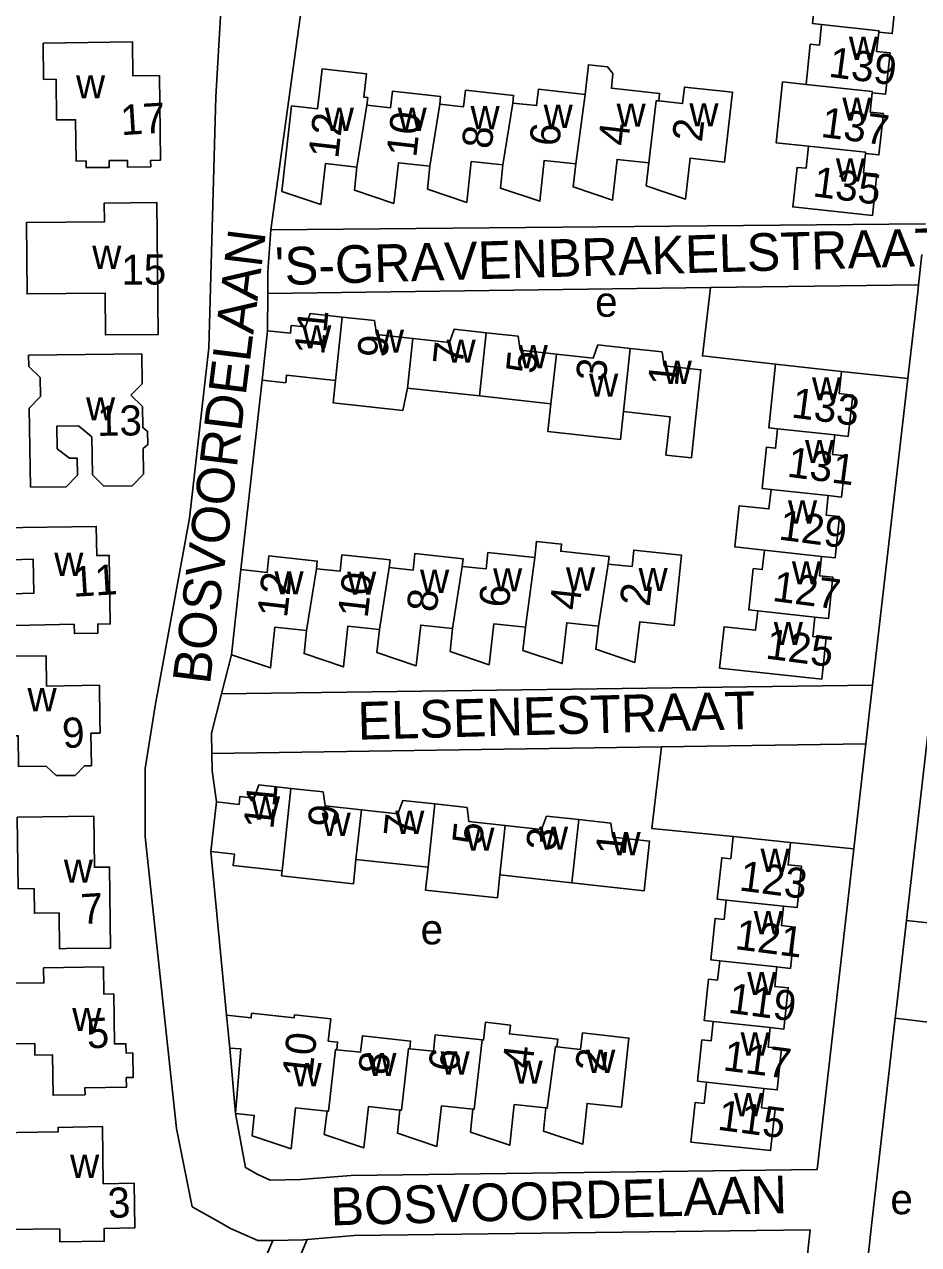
# Model space of a CAD drawing. Extents: x 159675 to 162108, y 386471 to 388472.
# Drawn here: x 161907.9 to 162026.5, y 387776.7 to 387938.6 of the extents above; entities that cross this region are included whole.
import ezdxf

# ---------------------------------------------------------------- set-up
doc = ezdxf.new("R2010")
doc.units = 0
for name, color, linetype in [('BLT_Basislijn', 7, 'Continuous'), ('BLT_Bebouwing', 7, 'Continuous'), ('BLT_Centroide', 7, 'Continuous'), ('BLT_Huisnummer', 7, 'Continuous'), ('BLT_Huisnummer_ tussenligend', 7, 'Continuous'), ('BLT_Onderverdeling_panden', 7, 'Continuous'), ('BLT_Straatnaam', 7, 'Continuous')]:
    doc.layers.add(name, color=color, linetype=linetype)

msp = doc.modelspace()

# ---------------------------------------------------------------- linework, layer by layer
at = {"layer": 'BLT_Basislijn'}
for p, q in [((161940.56, 387911.35), (162027.37, 387912.13)), ((161940.16, 387905.78), (161940.56, 387911.35)), ((162026.9, 387908.06), (162026.44, 387904.03)), ((161940.14, 387902.9), (161940.16, 387905.78)), ((161998.84, 387903.67), (162026.44, 387904.03)), ((162026.44, 387904.03), (162026.33, 387903.05)), ((161940.11, 387897.96), (161940.14, 387902.9)), ((161940.14, 387902.9), (161998.84, 387903.67)), ((162026.33, 387903.05), (162025.02, 387891.64)), ((161936.57, 387866.28), (161939.37, 387891.41)), ((162016.24, 387892.54), (162025.02, 387891.64)), ((162025.02, 387891.64), (162020.35, 387850.96)), ((162030.38, 387868.14), (162024.92, 387820.53)), ((161934.01, 387849.77), (161935.34, 387854.95)), ((161934.01, 387849.77), (162020.35, 387850.96)), ((162020.35, 387850.96), (162019.91, 387847.09)), ((161932.67, 387844.57), (161934.01, 387849.77)), ((162019.91, 387847.09), (162019.46, 387843.14)), ((161932.7, 387841.86), (161932.67, 387844.57)), ((161932.7, 387841.86), (161992.36, 387842.74)), ((161992.36, 387842.74), (162019.46, 387843.14)), ((162019.46, 387843.14), (162019.33, 387842.07)), ((161932.74, 387839.58), (161932.7, 387841.86)), ((162019.33, 387842.07), (162017.86, 387829.23)), ((161933.32, 387835.45), (161932.74, 387839.58)), ((162009.46, 387830.06), (162017.86, 387829.23)), ((161934.67, 387807.17), (161932.6, 387828.89)), ((162024.92, 387820.53), (162024.83, 387819.74)), ((162024.83, 387819.74), (162023.5, 387808.2)), ((162033.59, 387818.79), (162024.83, 387819.74)), ((162023.5, 387808.2), (162023.34, 387806.75)), ((162029.52, 387806.03), (162023.34, 387806.75)), ((161935.84, 387794.14), (161935.11, 387802.79)), ((161929.62, 387751.26), (161940.82, 387777.29)), ((161945.37, 387777.4), (161938.96, 387762.32))]:
    msp.add_line(p, q, dxfattribs=at)
for points in [[(161933.49, 387779.83), (161930.1, 387781.76), (161928.04, 387792.15), (161923.89, 387830.83), (161923.88, 387839.89), (161925.19, 387848.18), (161929.77, 387873.1), (161932.32, 387895.69), (161933.24, 387928.96), (161933.91, 387940.37), (161936.1, 387952.94), (161939.67, 387968.91), (161941.4, 387981.67), (161942.42, 387995.07), (161942.71, 388009.38), (161943.13, 388017.18), (161944.14, 388031.57), (161947.51, 388050.93), (161949.73, 388069.35), (161949.91, 388085.29), (161950.11, 388090.16), (161916.7, 388089.52)], [(161940.56, 387911.35), (161944.6, 387940.79)], [(162007.49, 387893.51), (161997.77, 387894.61), (161998.84, 387903.67)], [(162001.86, 387830.87), (161991.07, 387831.93), (161992.36, 387842.74)], [(162017.86, 387829.23), (162012.98, 387786.71), (161951.19, 387785.92), (161944.48, 387785.35), (161940.44, 387785.29), (161938.81, 387786.01), (161937.17, 387786.94), (161935.84, 387794.14)], [(162023.34, 387806.75), (162020.23, 387779.67), (162018.04, 387759.58)], [(161940.82, 387777.29), (161938.81, 387777.26), (161935.19, 387778.86), (161933.49, 387779.83)], [(162000.35, 387709.24), (162006.32, 387737.05), (162009.58, 387755.82), (162012.08, 387778.69), (161951.58, 387777.92), (161945.37, 387777.4)], [(161945.37, 387777.4), (161944.88, 387777.36), (161940.82, 387777.29)]]:
    msp.add_lwpolyline(points, dxfattribs=at)
at = {"layer": 'BLT_Bebouwing'}
for p, q in [((161939.37, 387891.41), (161940.11, 387897.96)), ((161908.42, 387894.71), (161923.43, 387894.9)), ((161908.44, 387893.21), (161908.42, 387894.71)), ((161923.43, 387894.9), (161923.49, 387890.91)), ((161909.96, 387891.73), (161908.44, 387893.21)), ((162007.49, 387893.51), (162016.24, 387892.54)), ((161909.99, 387889.21), (161909.96, 387891.73)), ((161923.49, 387890.91), (161921.99, 387889.4)), ((161921.99, 387889.4), (161923.52, 387887.92)), ((161968.2, 387889.3), (161958.65, 387890.33)), ((161908.51, 387887.69), (161909.99, 387889.21)), ((161977.69, 387888.26), (161968.2, 387889.3)), ((161908.65, 387877.21), (161908.51, 387887.69)), ((162015.33, 387884.13), (162015.33, 387884.13)), ((161914.88, 387878.79), (161913.4, 387877.27)), ((161918.39, 387877.34), (161916.88, 387878.82)), ((161923.64, 387878.95), (161922.14, 387877.39)), ((161913.4, 387877.27), (161908.65, 387877.21)), ((161922.14, 387877.39), (161918.39, 387877.34)), ((162014.46, 387876.08), (162014.46, 387876.08)), ((162013.58, 387868.03), (162013.58, 387868.03)), ((161935.34, 387854.95), (161936.57, 387866.28)), ((162012.7, 387859.97), (162012.7, 387859.97)), ((161932.6, 387828.89), (161933.32, 387835.45)), ((162001.86, 387830.87), (162009.46, 387830.06)), ((161961.39, 387826.79), (161951.83, 387827.83)), ((161980.47, 387824.71), (161970.9, 387825.76)), ((161934.67, 387807.17), (161935.11, 387802.79))]:
    msp.add_line(p, q, dxfattribs=at)
for points in [[(162013.58, 387938.56), (162012.39, 387938.69), (162012.96, 387944), (162014.15, 387943.87), (162014.45, 387946.62)], [(162022.04, 387945.63), (162021.76, 387943.05), (162023.54, 387942.86), (162022.95, 387937.38), (162021.16, 387937.57)], [(162011.52, 387930.63), (162012.09, 387935.95), (162013.29, 387935.82), (162013.58, 387938.56)], [(162021.16, 387937.57), (162020.88, 387934.99), (162022.67, 387934.8), (162022.08, 387929.33), (162020.29, 387929.52)], [(161982.25, 387929.31), (161982.66, 387933.24), (161985.21, 387932.98), (161985.92, 387932.07), (161985.71, 387930.13), (161992.11, 387929.43), (161992, 387928.44)], [(161943.26, 387927.78), (161946.74, 387927.4), (161946.99, 387929.58), (161947.33, 387932.69), (161953.21, 387932.05), (161952.87, 387928.94), (161953.39, 387928.88), (161953.28, 387927.88)], [(161962.95, 387928.02), (161966.1, 387927.67), (161966.34, 387929.86), (161972.74, 387929.16), (161972.64, 387928.15)], [(161972.64, 387928.15), (161975.79, 387927.81), (161976.03, 387929.99), (161982.25, 387929.31)], [(161992, 387928.44), (161995.16, 387928.09), (161995.4, 387930.28), (162001.76, 387929.58), (162000.71, 387920.33), (161996.15, 387920.86), (161995.54, 387915.42), (161990.33, 387917.18), (161990.68, 387920.23)], [(162011.85, 387922.44), (162007.55, 387922.9), (162008.42, 387930.97), (162011.52, 387930.63)], [(161953.28, 387927.88), (161956.42, 387927.53), (161956.66, 387929.72), (161963.06, 387929.02), (161962.95, 387928.02)], [(162020.29, 387929.52), (162020.01, 387926.95), (162021.79, 387926.76), (162021.2, 387921.28), (162019.41, 387921.47)], [(161951.95, 387919.67), (161947.77, 387920.12), (161947.19, 387914.71), (161942.01, 387916.43), (161943.26, 387927.78)], [(162019.41, 387921.47), (162019.14, 387918.9), (162020.92, 387918.71), (162020.33, 387913.23), (162009.77, 387914.37), (162010.34, 387919.63), (162011.53, 387919.5), (162011.85, 387922.44)], [(161961.64, 387919.8), (161957.46, 387920.24), (161956.85, 387914.85), (161951.65, 387916.58), (161951.95, 387919.67)], [(161971.32, 387919.95), (161967.12, 387920.41), (161966.52, 387914.98), (161961.32, 387916.74), (161961.64, 387919.8)], [(161980.98, 387920.1), (161976.79, 387920.55), (161976.2, 387915.13), (161971, 387916.86), (161971.32, 387919.95)], [(161990.68, 387920.23), (161986.47, 387920.69), (161985.86, 387915.29), (161980.66, 387917.04), (161980.98, 387920.1)], [(161908.14, 387912.31), (161918.46, 387912.4), (161918.44, 387914.89), (161925.44, 387914.95), (161925.58, 387897.45), (161918.61, 387897.39), (161918.57, 387902.93), (161908.22, 387902.85), (161908.14, 387912.31)], [(161940.11, 387897.96), (161943.13, 387897.63), (161943.25, 387898.67), (161945.12, 387898.47), (161945.75, 387900.22), (161950.01, 387899.76)], [(161950.01, 387899.76), (161954.27, 387899.3), (161954.54, 387897.46), (161959.38, 387896.92)], [(161959.38, 387896.92), (161964.23, 387896.38), (161964.85, 387898.15), (161969.1, 387897.68)], [(161969.1, 387897.68), (161973.36, 387897.23), (161973.63, 387895.39), (161978.45, 387894.85)], [(161978.45, 387894.85), (161983.27, 387894.31), (161983.93, 387896.07), (161988.18, 387895.6)], [(161988.18, 387895.6), (161992.43, 387895.14), (161992.7, 387893.3), (161997.58, 387892.77), (161996.87, 387886.18)], [(162007.76, 387884.94), (162006.59, 387885.07), (162007.49, 387893.51)], [(161949.1, 387891.37), (161942.63, 387892.08), (161942.51, 387891.05), (161939.37, 387891.41)], [(161958.65, 387890.33), (161958.04, 387887.39), (161948.81, 387888.39), (161949.1, 387891.37)], [(162016.24, 387892.54), (162015.92, 387889.61), (162017.71, 387889.41), (162017.11, 387883.94), (162015.33, 387884.13)], [(161923.52, 387887.92), (161923.55, 387885.11), (161924.2, 387884.61), (161924.24, 387882.86), (161923.59, 387882.33), (161923.64, 387878.95)], [(161987.32, 387887.22), (161986.92, 387883.53), (161977.29, 387884.58), (161977.69, 387888.26)], [(161996.87, 387886.18), (161996.32, 387881.09), (161992.95, 387881.46), (161993.5, 387886.55), (161987.32, 387887.22)], [(161916.88, 387878.82), (161916.82, 387883.87), (161915.03, 387885.34), (161912.18, 387885.3), (161912.22, 387882.29), (161913.82, 387881.05), (161914.85, 387881.06), (161914.88, 387878.79)], [(162006.88, 387876.9), (162005.69, 387877.03), (162006.28, 387882.5), (162007.48, 387882.37), (162007.76, 387884.94)], [(162015.33, 387884.13), (162015.05, 387881.56), (162016.84, 387881.36), (162016.24, 387875.88), (162014.46, 387876.08)], [(162006, 387868.85), (162002.07, 387869.28), (162002.67, 387874.75), (162006.6, 387874.33), (162006.88, 387876.9)], [(162014.46, 387876.08), (162014.18, 387873.5), (162015.97, 387873.3), (162015.37, 387867.83), (162013.58, 387868.03)], [(161904.39, 387871.8), (161917.39, 387872), (161917.45, 387868.12), (161919.1, 387868.15), (161919.24, 387859.06), (161917.59, 387859.05), (161917.61, 387857.85), (161914.48, 387857.79), (161914.45, 387859.03), (161904.69, 387858.8), (161904.6, 387863.03), (161909.13, 387863.13), (161909.03, 387867.64), (161904.49, 387867.53), (161904.39, 387871.8)], [(161975.55, 387867.87), (161975.77, 387870.01), (161979.1, 387869.65), (161979, 387868.7), (161985.4, 387868.01), (161985.3, 387867)], [(161956.24, 387866.55), (161959.4, 387866.21), (161959.63, 387868.4), (161966.04, 387867.7), (161965.93, 387866.7)], [(161965.93, 387866.7), (161969.09, 387866.36), (161969.33, 387868.55), (161975.55, 387867.87)], [(161985.3, 387867), (161988.45, 387866.66), (161988.68, 387868.85), (161995.01, 387868.17), (161994.03, 387858.85), (161989.47, 387859.33), (161988.83, 387853.95), (161983.63, 387855.7), (161983.98, 387858.76)], [(162005.11, 387860.8), (162003.92, 387860.93), (162004.52, 387866.4), (162005.72, 387866.27), (162006, 387868.85)], [(161936.57, 387866.28), (161940.05, 387865.9), (161940.29, 387868.09), (161946.69, 387867.4), (161946.58, 387866.39)], [(161946.58, 387866.39), (161949.72, 387866.05), (161949.96, 387868.24), (161956.35, 387867.55), (161956.24, 387866.55)], [(162013.58, 387868.03), (162013.3, 387865.45), (162015.09, 387865.26), (162014.49, 387859.78), (162012.7, 387859.97)], [(162012.7, 387859.97), (162012.42, 387857.4), (162014.21, 387857.2), (162013.61, 387851.72), (162000.06, 387853.2), (162000.66, 387858.68), (162004.83, 387858.23), (162005.11, 387860.8)], [(161945.29, 387858.18), (161941.09, 387858.63), (161940.5, 387853.22), (161935.34, 387854.95)], [(161954.96, 387858.33), (161950.77, 387858.78), (161950.17, 387853.37), (161944.96, 387855.12), (161945.29, 387858.18)], [(161964.64, 387858.47), (161960.42, 387858.9), (161959.83, 387853.51), (161954.61, 387855.26), (161954.96, 387858.33)], [(161974.3, 387858.63), (161970.11, 387859.06), (161969.51, 387853.65), (161964.31, 387855.41), (161964.64, 387858.47)], [(161983.98, 387858.76), (161979.78, 387859.22), (161979.18, 387853.8), (161973.97, 387855.54), (161974.3, 387858.63)], [(161898.66, 387854.68), (161910.76, 387854.83), (161910.81, 387850.83), (161917.81, 387850.92), (161917.86, 387846.39), (161917.89, 387844.58), (161916.68, 387844.56), (161916.75, 387840.26), (161915.84, 387840.25), (161914.61, 387838.96), (161912.06, 387838.94), (161910.74, 387840.18), (161907.09, 387840.14), (161907.04, 387844.24), (161904.96, 387844.21), (161904.88, 387850.46), (161898.71, 387850.38), (161898.66, 387854.68)], [(161933.32, 387835.45), (161936.33, 387835.12), (161936.45, 387836.16), (161938.33, 387835.95), (161938.96, 387837.72), (161943.21, 387837.25)], [(161943.21, 387837.25), (161947.47, 387836.79), (161947.73, 387834.94), (161952.56, 387834.41)], [(161952.56, 387834.41), (161957.4, 387833.87), (161958.04, 387835.64), (161962.3, 387835.18)], [(161962.3, 387835.18), (161966.56, 387834.71), (161966.79, 387832.86), (161971.62, 387832.33)], [(161907.03, 387823.92), (161906.9, 387833.41), (161917.06, 387833.55), (161917.15, 387826.78), (161919.15, 387826.81), (161919.29, 387816.07), (161913.4, 387815.99), (161912.51, 387815.97), (161912.45, 387820.73), (161909.19, 387820.69), (161909.15, 387823.95), (161907.03, 387823.92)], [(161971.62, 387832.33), (161976.46, 387831.79), (161977.12, 387833.56), (161981.38, 387833.1)], [(161981.38, 387833.1), (161985.64, 387832.63), (161985.91, 387830.77), (161990.77, 387830.25), (161990.07, 387823.67), (161980.47, 387824.71)], [(162000.94, 387822.44), (161999.75, 387822.57), (162000.34, 387828.05), (162001.54, 387827.92), (162001.86, 387830.87)], [(162009.46, 387830.06), (162009.15, 387827.1), (162010.92, 387826.91), (162010.33, 387821.43), (162008.54, 387821.62)], [(161942.04, 387826.31), (161935.54, 387827.02), (161935.71, 387828.54), (161932.6, 387828.89)], [(161951.83, 387827.83), (161951.5, 387824.61), (161941.95, 387825.65), (161942.04, 387826.31)], [(161970.9, 387825.76), (161970.6, 387822.72), (161961.06, 387823.75), (161961.39, 387826.79)], [(162000.07, 387814.39), (161998.88, 387814.52), (161999.47, 387819.99), (162000.66, 387819.86), (162000.94, 387822.44)], [(162008.54, 387821.62), (162008.26, 387819.05), (162010.04, 387818.85), (162009.46, 387813.37), (162007.66, 387813.57)], [(161910.41, 387813.45), (161918.35, 387813.56), (161918.4, 387809.96), (161919.71, 387809.98), (161919.8, 387803.36), (161921.32, 387803.38), (161921.34, 387802.13), (161922.23, 387802.15), (161922.28, 387798.89), (161921.37, 387798.88), (161921.39, 387797.6), (161915.89, 387797.53), (161915.9, 387796.61), (161911.67, 387796.55), (161911.6, 387801.9), (161909.26, 387801.87), (161909.24, 387803.4), (161906.25, 387803.36), (161906.14, 387811.39), (161910.44, 387811.44), (161910.41, 387813.45)], [(161999.19, 387806.34), (161998, 387806.47), (161998.59, 387811.94), (161999.79, 387811.81), (162000.07, 387814.39)], [(162007.66, 387813.57), (162007.38, 387810.99), (162009.17, 387810.8), (162008.58, 387805.32), (162006.78, 387805.52)], [(161934.67, 387807.17), (161937.93, 387806.81), (161937.99, 387807.45)], [(161937.99, 387807.45), (161943.65, 387806.83), (161943.7, 387807.21), (161948.48, 387806.68), (161948.15, 387803.73), (161949.4, 387803.59), (161949.29, 387802.59)], [(161968.56, 387803.88), (161968.74, 387803.86), (161969, 387806.22), (161972.32, 387805.86), (161972.19, 387804.68), (161978.6, 387803.97), (161978.49, 387802.97)], [(161998.32, 387798.29), (161997.13, 387798.42), (161997.72, 387803.89), (161998.92, 387803.76), (161999.19, 387806.34)], [(162006.78, 387805.52), (162006.5, 387802.94), (162008.29, 387802.75), (162007.7, 387797.26), (162005.91, 387797.45)], [(161949.29, 387802.59), (161952.43, 387802.24), (161952.68, 387804.43), (161959.08, 387803.72), (161958.97, 387802.72)], [(161958.97, 387802.72), (161962.1, 387802.37), (161962.34, 387804.56), (161968.56, 387803.88)], [(161978.49, 387802.97), (161981.63, 387802.62), (161981.87, 387804.81), (161988.04, 387804.13), (161987.07, 387794.98), (161982.49, 387795.46), (161981.9, 387790.04), (161976.69, 387791.8), (161977.02, 387794.86)], [(161935.84, 387794.14), (161936.55, 387802.68), (161935.11, 387802.79)], [(162005.91, 387797.45), (162005.63, 387794.88), (162007.42, 387794.69), (162006.83, 387789.21), (161996.25, 387790.34), (161996.81, 387795.59), (161998.02, 387795.46), (161998.32, 387798.29)], [(161948, 387794.44), (161943.81, 387794.87), (161943.23, 387789.45), (161938.06, 387791.18), (161938.35, 387793.87), (161935.84, 387794.14)], [(161957.67, 387794.58), (161953.48, 387795.03), (161952.88, 387789.59), (161947.62, 387791.35), (161948, 387794.44)], [(161967.35, 387794.71), (161963.17, 387795.14), (161962.56, 387789.75), (161957.35, 387791.51), (161957.67, 387794.58)], [(161977.02, 387794.86), (161972.83, 387795.3), (161972.23, 387789.91), (161967.02, 387791.65), (161967.35, 387794.71)], [(161904.14, 387791.57), (161912.33, 387791.68), (161912.32, 387792.28), (161918.21, 387792.38), (161918.31, 387784.8), (161922.42, 387784.87), (161922.51, 387778.96), (161918.43, 387778.89), (161918.45, 387777.18), (161912.57, 387777.1), (161912.55, 387778.82), (161905.42, 387778.72), (161905.33, 387784.59), (161904.24, 387784.58), (161904.14, 387791.57)]]:
    msp.add_lwpolyline(points, dxfattribs=at)
msp.add_lwpolyline([(161910.35, 387936.12), (161922.21, 387936.26), (161922.26, 387931.75), (161925.78, 387931.79), (161925.9, 387920.58), (161924.6, 387920.54), (161924.61, 387919.69), (161921.53, 387919.66), (161921.52, 387920.55), (161919.11, 387920.52), (161919.12, 387919.63), (161916.04, 387919.6), (161916.03, 387920.49), (161914.71, 387920.47), (161914.65, 387925.95), (161912.12, 387925.92), (161912.06, 387931.31), (161910.4, 387931.29)], close=True, dxfattribs=at)
at = {"layer": 'BLT_Onderverdeling_panden'}
for p, q in [((161982.25, 387929.31), (161980.98, 387920.1)), ((161953.28, 387927.88), (161951.95, 387919.67)), ((161962.95, 387928.02), (161961.64, 387919.8)), ((161972.64, 387928.15), (161971.32, 387919.95)), ((161950.01, 387899.76), (161949.1, 387891.37)), ((161969.1, 387897.68), (161968.2, 387889.3)), ((161959.38, 387896.92), (161958.65, 387890.33)), ((161978.45, 387894.85), (161977.69, 387888.26)), ((161988.18, 387895.6), (161987.32, 387887.22)), ((162007.76, 387884.94), (162015.33, 387884.13)), ((162006.88, 387876.9), (162014.46, 387876.08)), ((162006, 387868.85), (162013.58, 387868.03)), ((161975.55, 387867.87), (161974.3, 387858.63)), ((161985.3, 387867), (161983.98, 387858.76)), ((161946.58, 387866.39), (161945.29, 387858.18)), ((161956.24, 387866.55), (161954.96, 387858.33)), ((161965.93, 387866.7), (161964.64, 387858.47)), ((162005.11, 387860.8), (162012.7, 387859.97)), ((161943.21, 387837.25), (161942.04, 387826.31)), ((161952.56, 387834.41), (161951.83, 387827.83)), ((161962.3, 387835.18), (161961.39, 387826.79)), ((161981.38, 387833.1), (161980.47, 387824.71)), ((161971.62, 387832.33), (161970.9, 387825.76)), ((162008.54, 387821.62), (162000.94, 387822.44)), ((162007.66, 387813.57), (162000.07, 387814.39)), ((162006.78, 387805.52), (161999.19, 387806.34)), ((161998.32, 387798.29), (162005.91, 387797.45))]:
    msp.add_line(p, q, dxfattribs=at)
for points in [[(162013.58, 387938.56), (162021.18, 387937.74), (162021.16, 387937.57)], [(162011.52, 387930.63), (162020.3, 387929.69), (162020.29, 387929.52)], [(161992, 387928.44), (161991.66, 387928.47), (161990.68, 387920.23)], [(162011.85, 387922.44), (162019.43, 387921.64), (162019.41, 387921.47)], [(161968.56, 387803.88), (161967.53, 387794.7), (161967.35, 387794.71)], [(161949.29, 387802.59), (161949.11, 387802.61), (161948.18, 387794.43), (161948, 387794.44)], [(161958.97, 387802.72), (161958.78, 387802.74), (161957.85, 387794.56), (161957.67, 387794.58)], [(161978.49, 387802.97), (161978.28, 387802.99), (161977.2, 387794.85), (161977.02, 387794.86)]]:
    msp.add_lwpolyline(points, dxfattribs=at)

# ---------------------------------------------------------------- texts
at = {"layer": 'BLT_Centroide'}
for s, p in [('w', (162017.21, 387933.88)), ('w', (161914.7, 387928.77)), ('w', (162016.34, 387925.81)), ('w', (161947.7, 387924.47)), ('w', (161957.36, 387924.47)), ('w', (161967.03, 387924.69)), ('w', (161976.72, 387924.86)), ('w', (161986.39, 387925.02)), ('w', (161996.05, 387925.05)), ('w', (162015.48, 387917.75)), ('w', (161916.85, 387906.16)), ('e', (161983.56, 387899.81)), ('w', (161944.7, 387895.62)), ('w', (161954.34, 387895.03)), ('w', (161963.85, 387893.72)), ('w', (161973.41, 387892.97)), ('w', (161992.52, 387890.91)), ('w', (161982.75, 387889.19)), ('w', (162012.31, 387888.72)), ('w', (161916.03, 387886.06)), ('w', (162011.39, 387880.41)), ('w', (162009.13, 387872.38)), ('w', (161911.81, 387865.44)), ('w', (162009.64, 387864.31)), ('w', (161941.02, 387862.97)), ('w', (161950.66, 387862.94)), ('w', (161960.33, 387863.17)), ('w', (161970.02, 387863.38)), ('w', (161979.69, 387863.48)), ('w', (161989.31, 387863.41)), ('w', (162007.25, 387856.25)), ('w', (161908.27, 387847.48)), ('w', (161937.91, 387833.12)), ('w', (161947.27, 387830.94)), ('w', (161957.04, 387831.22)), ('w', (161966.34, 387828.97)), ('w', (161976.11, 387829.12)), ('w', (161985.72, 387828.38)), ('w', (162005.49, 387826.16)), ('w', (161913.09, 387824.73)), ('w', (162004.59, 387817.91)), ('e', (161960.41, 387816.56)), ('w', (162003.72, 387809.84)), ('w', (161914.2, 387805.05)), ('w', (162002.84, 387801.81)), ('w', (161953.34, 387799.09)), ('w', (161963.05, 387799.28)), ('w', (161982.36, 387799.5)), ('w', (161943.42, 387797.73)), ('w', (161972.73, 387798.06)), ('w', (162001.96, 387793.75)), ('w', (161913.92, 387785.58)), ('e', (162022.71, 387780.76))]:
    msp.add_text(s, height=4, dxfattribs=at).set_placement(p)
at = {"layer": 'BLT_Huisnummer'}
for s, rotation, p in [('139', 352.5284, (162014.4, 387931.66)), ('17', 3.4921, (161920.72, 387923.89)), ('12', 83.4394, (161949.47, 387920.7)), ('6', 83.4394, (161978.76, 387922.29)), ('2', 83.4394, (161997.71, 387922.89)), ('135', 352.5284, (162012.31, 387915.8)), ('15', 0.4603, (161920.73, 387904.05)), ('11', 84.3245, (161947.61, 387894.64)), ('5', 84.3245, (161975.69, 387892.14)), ('1', 84.3245, (161994.51, 387890.49)), ('133', 352.5284, (162009.46, 387886.47)), ('13', 0.7557, (161917.52, 387884)), ('129', 352.5284, (162007.79, 387870.27)), ('11', 3.4921, (161914.34, 387862.65)), ('12', 83.4394, (161942.68, 387859.78)), ('6', 83.4394, (161972.07, 387861.1)), ('2', 83.4394, (161990.77, 387861.28)), ('125', 352.5284, (162006.04, 387854.49)), ('9', 3.4921, (161912.99, 387842.56)), ('11', 84.3245, (161940.87, 387831.74)), ('5', 84.3245, (161968.56, 387829.64)), ('1', 84.3245, (161987.57, 387828.25)), ('123', 352.5284, (162002.54, 387823.73)), ('7', 3.4921, (161915.45, 387819.23)), ('119', 352.5284, (162001.07, 387807.5)), ('5', 3.4921, (161916.22, 387802.72)), ('10', 83.4394, (161946, 387798.73)), ('6', 83.4394, (161965.38, 387799.54)), ('2', 83.4394, (161984.85, 387799.56)), ('115', 352.5284, (161999.67, 387791.98)), ('3', 3.4921, (161919.04, 387780.22))]:
    msp.add_text(s, height=4, rotation=rotation, dxfattribs=at).set_placement(p)
at = {"layer": 'BLT_Huisnummer_ tussenligend'}
for s, rotation, p in [('10', 83.4394, (161959.82, 387920.86)), ('137', 352.5284, (162013.38, 387923.68)), ('8', 83.4394, (161969.8, 387921.96)), ('4', 83.4394, (161987.9, 387922.37)), ('9', 84.3245, (161955.97, 387894.24)), ('7', 84.3245, (161965.99, 387893.28)), ('3', 84.3245, (161984.96, 387891.13)), ('131', 352.5284, (162008.89, 387878.61)), ('10', 83.4394, (161953.37, 387859.76)), ('127', 352.5284, (162006.95, 387862.13)), ('8', 83.4394, (161962.51, 387860.52)), ('4', 83.4394, (161981.46, 387860.77)), ('9', 84.3245, (161949.4, 387831.95)), ('7', 84.3245, (161959.46, 387830.67)), ('3', 84.3245, (161978.35, 387828.89)), ('121', 352.5284, (162001.98, 387815.95)), ('117', 352.5284, (162000.4, 387799.87)), ('8', 83.4394, (161956.08, 387799.12)), ('4', 83.4394, (161975.2, 387799.97))]:
    msp.add_text(s, height=4, rotation=rotation, dxfattribs=at).set_placement(p)
at = {"layer": 'BLT_Straatnaam'}
for s, height, rotation, p in [('BOSVOORDELAAN', 4.9999, 82.9472, (161932.46, 387850.93)), ("'S-GRAVENBRAKELSTRAAT", 5, 1.685, (161941.16, 387903.99)), ('ELSENESTRAAT', 4.9999, 1.5556, (161952.11, 387843.7)), ('BOSVOORDELAAN', 4.9999, 1.5556, (161948.51, 387779.27))]:
    msp.add_text(s, height=height, rotation=rotation, dxfattribs=at).set_placement(p)

doc.saveas('drawing.dxf')
